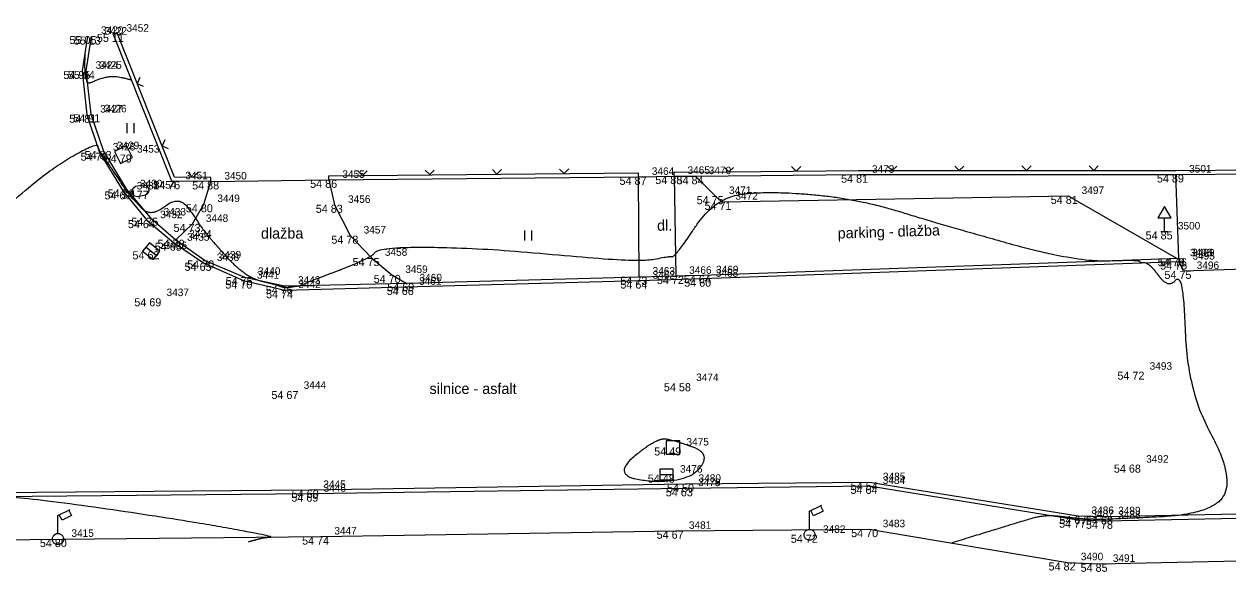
# Model space of a CAD drawing. Extents: x -704017 to -701500, y -1008977 to -1008450.
# Drawn here: x -702138.58 to -702093.8, y -1008823.55 to -1008803.17 of the extents above; entities that cross this region are included whole.
import ezdxf

# ---------------------------------------------------------------- set-up
doc = ezdxf.new("R2010")
doc.units = 0
for name, color, linetype in [('Z_body', 7, 'Continuous'), ('Z_body_cisla', 7, 'Continuous'), ('Z_body_vysky', 7, 'Continuous'), ('Z_chodnik', 7, 'Continuous'), ('Z_dopravni_znaceni', 7, 'Continuous'), ('Z_komunikace', 7, 'Continuous'), ('Z_obruby', 7, 'Continuous'), ('Z_oploceni', 7, 'Continuous'), ('Z_popis', 7, 'Continuous'), ('Z_rozhrani_ploch', 7, 'Continuous'), ('Z_site_znaky_kanalizace', 7, 'Continuous'), ('Z_site_znaky_nerozlisene', 7, 'Continuous'), ('Z_site_znaky_plynovod', 7, 'Continuous'), ('Z_site_znaky_VO', 7, 'Continuous'), ('Z_vrstevnice_hlavni', 7, 'Continuous'), ('Z_vrstevnice_vedlejsi', 7, 'Continuous'), ('Z_vstupy', 7, 'Continuous')]:
    doc.layers.add(name, color=color, linetype=linetype)

# ---------------------------------------------------------------- blocks, each defined once
blk = doc.blocks.new('POINT_DISPLAY')
blk.add_line((0, 0), (0, 0))
blk = doc.blocks.new('Z212')
for p, q in [((-0.17, 0.17), (0, 0)), ((0, 0), (0.17, 0.17))]:
    blk.add_line(p, q)
blk = doc.blocks.new('Z306')
for p, q in [((-0.13, 0.17), (-0.13, -0.2)), ((0.13, 0.17), (0.13, -0.2))]:
    blk.add_line(p, q)
blk = doc.blocks.new('Z13')
for p, q in [((0, 0.88), (0.45, 1.1)), ((0.15, 0.7), (0.05, 0.9)), ((0.4, 1.07), (0.5, 0.88)), ((0, 0.2), (0, 0.88)), ((0.5, 0.88), (0.15, 0.7)), ((-0.2, 0.05), (-0.15, 0.15)), ((-0.2, -0.05), (-0.2, 0.05)), ((-0.15, 0.15), (-0.05, 0.2)), ((-0.05, 0.2), (0.05, 0.2)), ((0.05, 0.2), (0.15, 0.15)), ((0.15, 0.15), (0.2, 0.05)), ((0.2, 0.05), (0.2, -0.05)), ((-0.15, -0.15), (-0.2, -0.05)), ((-0.05, -0.2), (-0.15, -0.15)), ((0.05, -0.2), (-0.05, -0.2)), ((0.15, -0.15), (0.05, -0.2)), ((0.2, -0.05), (0.15, -0.15))]:
    blk.add_line(p, q)
blk = doc.blocks.new('Z527')
for p, q in [((0, 0.93), (-0.25, 0.5)), ((0.25, 0.5), (0, 0.93)), ((-0.25, 0.5), (0.25, 0.5)), ((0, 0), (0, 0.5)), ((-0.13, 0), (0.13, 0))]:
    blk.add_line(p, q)
blk = doc.blocks.new('Z38')
for p, q in [((0.25, 0.2), (-0.25, 0.2)), ((-0.25, 0.2), (-0.25, -0.2)), ((-0.25, 0), (0.25, 0)), ((0.25, -0.2), (0.25, 0.2)), ((-0.25, -0.2), (0.25, -0.2))]:
    blk.add_line(p, q)
blk = doc.blocks.new('Z608')
for p, q in [((0.25, 0.25), (-0.25, 0.25)), ((-0.25, 0.25), (-0.25, -0.25)), ((0.25, -0.25), (0.25, 0.25)), ((-0.25, -0.25), (0.25, -0.25))]:
    blk.add_line(p, q)
blk = doc.blocks.new('Z14')
for p, q in [((-0.3, 0.05), (-0.25, 0.15)), ((-0.3, -0.05), (-0.3, 0.05)), ((-0.25, 0.15), (-0.15, 0.2)), ((-0.15, 0.2), (0.15, 0.2)), ((0.15, 0.2), (0.25, 0.15)), ((0.25, 0.15), (0.3, 0.05)), ((0.3, 0.05), (0.3, -0.05)), ((-0.25, -0.15), (-0.3, -0.05)), ((-0.15, -0.2), (-0.25, -0.15)), ((0.15, -0.2), (-0.15, -0.2)), ((0.25, -0.15), (0.15, -0.2)), ((0.3, -0.05), (0.25, -0.15))]:
    blk.add_line(p, q)

msp = doc.modelspace()

# ---------------------------------------------------------------- linework, layer by layer
at = {"layer": 'Z_chodnik'}
for p, q in [((-702127.24, -1008808.96), (-702127.03, -1008809.89)), ((-702113.61, -1008808.83), (-702112.86, -1008809.57)), ((-702131.89, -1008809.87), (-702131.63, -1008809.02)), ((-702112.86, -1008809.57), (-702112.62, -1008809.78)), ((-702112.62, -1008809.78), (-702099.74, -1008809.56)), ((-702099.74, -1008809.56), (-702095.71, -1008811.88)), ((-702132.32, -1008810.6), (-702131.89, -1008809.87)), ((-702127.03, -1008809.89), (-702126.45, -1008811.04)), ((-702132.94, -1008811.19), (-702132.32, -1008810.6)), ((-702126.45, -1008811.04), (-702125.66, -1008811.87)), ((-702125.66, -1008811.87), (-702124.9, -1008812.5)), ((-702124.9, -1008812.5), (-702124.37, -1008812.81)), ((-702142.42, -1008822.39), (-702127.54, -1008822.24)), ((-702127.54, -1008822.24), (-702114.35, -1008822.02)), ((-702114.35, -1008822.02), (-702107.14, -1008821.96)), ((-702107.14, -1008821.96), (-702099.77, -1008823.2)), ((-702099.77, -1008823.2), (-702098.58, -1008823.25)), ((-702098.58, -1008823.25), (-702083.53, -1008822.94))]:
    msp.add_line(p, q, dxfattribs=at)
at = {"layer": 'Z_komunikace'}
for p, q in [((-702136.22, -1008803.61), (-702136.42, -1008804.91)), ((-702136.42, -1008804.91), (-702136.25, -1008806.54)), ((-702136.25, -1008806.54), (-702135.78, -1008807.95)), ((-702135.78, -1008807.95), (-702134.89, -1008809.39)), ((-702134.89, -1008809.39), (-702134.02, -1008810.46)), ((-702134.02, -1008810.46), (-702133.02, -1008811.3)), ((-702133.02, -1008811.3), (-702131.91, -1008812.05)), ((-702131.91, -1008812.05), (-702130.42, -1008812.71)), ((-702113.35, -1008812.64), (-702095.62, -1008812)), ((-702095.62, -1008812), (-702095.46, -1008812.35)), ((-702095.46, -1008812.35), (-702080.32, -1008811.84)), ((-702130.42, -1008812.71), (-702128.88, -1008813.07)), ((-702128.88, -1008813.07), (-702124.39, -1008812.95)), ((-702124.39, -1008812.95), (-702115.7, -1008812.71)), ((-702115.7, -1008812.71), (-702113.35, -1008812.64)), ((-702142.51, -1008820.63), (-702127.95, -1008820.5)), ((-702127.95, -1008820.5), (-702113.99, -1008820.28)), ((-702113.99, -1008820.28), (-702107.13, -1008820.21)), ((-702107.13, -1008820.21), (-702099.37, -1008821.47)), ((-702099.37, -1008821.47), (-702098.38, -1008821.49)), ((-702098.38, -1008821.49), (-702083.34, -1008821.2))]:
    msp.add_line(p, q, dxfattribs=at)
at = {"layer": 'Z_obruby'}
for p, q in [((-702136.08, -1008803.63), (-702136.28, -1008804.91)), ((-702136.28, -1008804.91), (-702136.1, -1008806.52)), ((-702136.1, -1008806.52), (-702135.63, -1008807.89)), ((-702135.63, -1008807.89), (-702134.77, -1008809.32)), ((-702134.77, -1008809.32), (-702133.89, -1008810.37)), ((-702133.89, -1008810.37), (-702132.94, -1008811.19)), ((-702132.94, -1008811.19), (-702131.84, -1008811.96)), ((-702131.84, -1008811.96), (-702130.38, -1008812.58)), ((-702113.34, -1008812.51), (-702095.63, -1008811.88)), ((-702095.63, -1008811.88), (-702095.62, -1008812)), ((-702115.7, -1008812.57), (-702114.34, -1008812.54)), ((-702114.34, -1008812.54), (-702113.34, -1008812.51)), ((-702113.34, -1008812.51), (-702113.34, -1008812.51)), ((-702130.38, -1008812.58), (-702128.89, -1008812.91)), ((-702128.89, -1008812.91), (-702124.37, -1008812.81)), ((-702124.37, -1008812.81), (-702115.7, -1008812.57)), ((-702127.94, -1008820.64), (-702114.01, -1008820.44)), ((-702114.01, -1008820.44), (-702107.14, -1008820.35)), ((-702107.14, -1008820.35), (-702099.38, -1008821.61)), ((-702142.51, -1008820.77), (-702127.94, -1008820.64)), ((-702098.38, -1008821.65), (-702083.33, -1008821.34)), ((-702099.38, -1008821.61), (-702098.38, -1008821.65))]:
    msp.add_line(p, q, dxfattribs=at)
at = {"layer": 'Z_oploceni'}
for p, q in [((-702133.08, -1008809.01), (-702135.27, -1008803.53)), ((-702132.98, -1008808.86), (-702135.13, -1008803.47)), ((-702131.63, -1008808.87), (-702132.98, -1008808.86)), ((-702131.63, -1008809.02), (-702131.63, -1008808.87)), ((-702127.24, -1008808.81), (-702115.73, -1008808.7)), ((-702127.24, -1008808.96), (-702127.24, -1008808.81)), ((-702127.24, -1008808.96), (-702115.73, -1008808.85)), ((-702115.73, -1008808.85), (-702115.73, -1008808.7)), ((-702114.4, -1008808.67), (-702113.61, -1008808.68)), ((-702114.4, -1008808.82), (-702114.4, -1008808.67)), ((-702114.4, -1008808.82), (-702113.61, -1008808.83)), ((-702113.61, -1008808.68), (-702107.54, -1008808.62)), ((-702113.61, -1008808.83), (-702107.54, -1008808.77)), ((-702107.54, -1008808.62), (-702095.74, -1008808.61)), ((-702107.54, -1008808.77), (-702095.74, -1008808.76)), ((-702095.74, -1008808.61), (-702080.8, -1008808.52)), ((-702095.74, -1008808.76), (-702080.8, -1008808.67)), ((-702131.63, -1008809.02), (-702133.08, -1008809.01))]:
    msp.add_line(p, q, dxfattribs=at)
at = {"layer": 'Z_rozhrani_ploch'}
for p, q in [((-702115.7, -1008812.57), (-702115.73, -1008808.85)), ((-702114.4, -1008808.82), (-702114.34, -1008812.54)), ((-702095.63, -1008811.88), (-702095.74, -1008808.76))]:
    msp.add_line(p, q, dxfattribs=at)
at = {"layer": 'Z_vrstevnice_hlavni'}
msp.add_open_spline([(-702136.32, -1008804.26), (-702136.342, -1008804.91), (-702136.275, -1008805.193), (-702136.225, -1008805.405), (-702135.727, -1008805.175), (-702135.136, -1008805.073), (-702134.582, -1008805.252)], degree=2, dxfattribs=at)
at = {"layer": 'Z_vrstevnice_vedlejsi'}
for points in [[(-702130.228, -1008822.428), (-702129.666, -1008822.261), (-702129.17, -1008822.255), (-702133.056, -1008821.562), (-702138.867, -1008820.738), (-702140.797, -1008820.738), (-702142.51, -1008820.739), (-702149.703, -1008822.024), (-702153.14, -1008822.492), (-702153.787, -1008820.777), (-702153.46, -1008819.013), (-702149.83, -1008811.67), (-702142.016, -1008815.496), (-702143.467, -1008811.9), (-702142.396, -1008811.788), (-702141.195, -1008811.75), (-702138.553, -1008809.333), (-702137.16, -1008808.285), (-702135.898, -1008807.598), (-702135.816, -1008807.791), (-702135.75, -1008807.938), (-702135.26, -1008808.64), (-702134.81, -1008809.343), (-702134.57, -1008809.624), (-702133.89, -1008810.37), (-702132.827, -1008809.54), (-702132.197, -1008810.391), (-702131.865, -1008810.915), (-702130.38, -1008812.58), (-702129.145, -1008812.877), (-702128.885, -1008812.99), (-702128.44, -1008812.914), (-702128.244, -1008812.896), (-702128.225, -1008812.842), (-702125.66, -1008811.87), (-702125.383, -1008811.451), (-702121.49, -1008811.49), (-702115.704, -1008812.039), (-702114.618, -1008811.802), (-702114.351, -1008811.843), (-702112.86, -1008809.57), (-702110.588, -1008809.376), (-702107.468, -1008809.692), (-702104.54, -1008810.601), (-702099.488, -1008812.015), (-702097.106, -1008811.932), (-702097.097, -1008812.043), (-702096.728, -1008812.04), (-702096.018, -1008813.025), (-702095.46, -1008812.35), (-702095.319, -1008816.795), (-702093.571, -1008820.002), (-702094.331, -1008821.412), (-702098.38, -1008821.602), (-702098.65, -1008821.601), (-702099.378, -1008821.582), (-702100.574, -1008821.416), (-702101.597, -1008821.71), (-702104.069, -1008822.477)], [(-702115.759, -1008819.154), (-702115.025, -1008818.569), (-702114.4, -1008818.654), (-702112.978, -1008819.178), (-702113.99, -1008820.28), (-702116.892, -1008820.025), (-702115.759, -1008819.154)]]:
    msp.add_open_spline(points, degree=2, dxfattribs=at)
at = {"layer": 'Z_vstupy'}
for p, q in [((-702131.63, -1008809.02), (-702127.24, -1008808.96)), ((-702115.73, -1008808.85), (-702114.4, -1008808.82))]:
    msp.add_line(p, q, dxfattribs=at)

# ---------------------------------------------------------------- block references
at = {"layer": 'Z_body'}
for p in [(-702135.27, -1008803.53), (-702136.22, -1008803.61), (-702136.08, -1008803.63), (-702136.42, -1008804.91), (-702136.28, -1008804.91), (-702136.25, -1008806.54), (-702136.1, -1008806.52), (-702135.78, -1008807.95), (-702135.63, -1008807.89), (-702134.88, -1008808.02), (-702127.24, -1008808.96), (-702115.73, -1008808.85), (-702114.4, -1008808.82), (-702113.61, -1008808.83), (-702107.54, -1008808.77), (-702095.74, -1008808.76), (-702134.89, -1008809.39), (-702134.77, -1008809.32), (-702134.25, -1008809.37), (-702133.08, -1008809.01), (-702131.63, -1008809.02), (-702112.86, -1008809.57), (-702112.62, -1008809.78), (-702099.74, -1008809.56), (-702131.89, -1008809.87), (-702127.03, -1008809.89), (-702134.02, -1008810.46), (-702133.89, -1008810.37), (-702132.32, -1008810.6), (-702132.94, -1008811.19), (-702126.45, -1008811.04), (-702096.16, -1008810.88), (-702133.85, -1008811.62), (-702133.02, -1008811.3), (-702131.91, -1008812.05), (-702131.84, -1008811.96), (-702125.66, -1008811.87), (-702095.71, -1008811.88), (-702095.63, -1008811.88), (-702095.62, -1008812), (-702124.9, -1008812.5), (-702114.34, -1008812.54), (-702113.34, -1008812.51), (-702095.46, -1008812.35), (-702130.42, -1008812.71), (-702130.38, -1008812.58), (-702128.89, -1008812.91), (-702124.39, -1008812.95), (-702124.37, -1008812.81), (-702115.7, -1008812.57), (-702115.7, -1008812.71), (-702113.35, -1008812.64), (-702133.78, -1008813.37), (-702128.88, -1008813.07), (-702097.21, -1008816.1), (-702114.08, -1008816.53), (-702128.68, -1008816.82), (-702114.44, -1008818.92), (-702097.34, -1008819.56), (-702114.68, -1008819.93), (-702127.95, -1008820.5), (-702114.01, -1008820.44), (-702114.01, -1008820.44), (-702113.99, -1008820.28), (-702107.14, -1008820.35), (-702107.13, -1008820.21), (-702127.94, -1008820.64), (-702099.37, -1008821.47), (-702098.38, -1008821.49), (-702099.38, -1008821.61), (-702098.38, -1008821.65), (-702137.32, -1008822.33), (-702127.54, -1008822.24), (-702114.35, -1008822.02), (-702109.36, -1008822.17), (-702107.14, -1008821.96), (-702099.77, -1008823.2), (-702098.58, -1008823.25)]:
    msp.add_blockref('POINT_DISPLAY', p, dxfattribs=at)
at = {"layer": 'Z_dopravni_znaceni'}
msp.add_blockref('Z527', (-702096.16, -1008810.88), dxfattribs=at)
at = {"layer": 'Z_oploceni'}
for p, rotation in [((-702134.37, -1008805.38), -68.19999999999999), ((-702133.44, -1008807.7), -68.19999999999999), ((-702112.36, -1008808.67), 0.6), ((-702109.86, -1008808.64), 0.6), ((-702132.3, -1008808.87), -0.39999999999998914), ((-702125.99, -1008808.8), 0.5), ((-702123.49, -1008808.77), 0.5), ((-702120.99, -1008808.75), 0.5), ((-702118.49, -1008808.73), 0.5)]:
    msp.add_blockref('Z212', p, dxfattribs=dict(at, rotation=rotation))
for p in [(-702106.29, -1008808.62), (-702103.79, -1008808.62), (-702101.29, -1008808.61), (-702098.79, -1008808.61)]:
    msp.add_blockref('Z212', p, dxfattribs=at)
at = {"layer": 'Z_popis'}
for p in [(-702134.63, -1008807.02), (-702119.84, -1008811.02)]:
    msp.add_blockref('Z306', p, dxfattribs=at)
at = {"layer": 'Z_site_znaky_kanalizace', "rotation": -38.699999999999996}
msp.add_blockref('Z38', (-702133.85, -1008811.62), dxfattribs=at)
at = {"layer": 'Z_site_znaky_kanalizace'}
msp.add_blockref('Z38', (-702114.68, -1008819.93), dxfattribs=at)
at = {"layer": 'Z_site_znaky_nerozlisene', "rotation": 26.999999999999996}
msp.add_blockref('Z608', (-702134.88, -1008808.02), dxfattribs=at)
at = {"layer": 'Z_site_znaky_nerozlisene'}
msp.add_blockref('Z608', (-702114.44, -1008818.92), dxfattribs=at)
at = {"layer": 'Z_site_znaky_plynovod', "rotation": 10.799999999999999}
msp.add_blockref('Z14', (-702134.25, -1008809.37), dxfattribs=at)
at = {"layer": 'Z_site_znaky_VO'}
for p in [(-702137.32, -1008822.33), (-702109.36, -1008822.17)]:
    msp.add_blockref('Z13', p, dxfattribs=at)

# ---------------------------------------------------------------- texts
at = {"layer": 'Z_body_cisla'}
for s, p in [('3420', (-702135.72, -1008803.53)), ('3422', (-702135.58, -1008803.56)), ('3452', (-702134.77, -1008803.45)), ('3424', (-702135.92, -1008804.83)), ('3425', (-702135.78, -1008804.83)), ('3427', (-702135.75, -1008806.46)), ('3426', (-702135.6, -1008806.45)), ('3428', (-702135.28, -1008807.87)), ('3429', (-702135.13, -1008807.82)), ('3453', (-702134.38, -1008807.95)), ('3464', (-702115.23, -1008808.78)), ('3465', (-702113.9, -1008808.74)), ('3470', (-702113.11, -1008808.75)), ('3473', (-702107.04, -1008808.7)), ('3501', (-702095.24, -1008808.69)), ('3430', (-702134.27, -1008809.24)), ('3451', (-702132.58, -1008808.94)), ('3450', (-702131.13, -1008808.95)), ('3455', (-702126.74, -1008808.89)), ('3431', (-702134.39, -1008809.32)), ('3454', (-702133.75, -1008809.29)), ('3471', (-702112.36, -1008809.49)), ('3497', (-702099.24, -1008809.49)), ('3449', (-702131.39, -1008809.79)), ('3456', (-702126.53, -1008809.82)), ('3472', (-702112.12, -1008809.7)), ('3432', (-702133.52, -1008810.39)), ('3433', (-702133.39, -1008810.29)), ('3448', (-702131.82, -1008810.53)), ('3457', (-702125.95, -1008810.96)), ('3500', (-702095.66, -1008810.81)), ('3435', (-702132.52, -1008811.23)), ('3434', (-702132.44, -1008811.11)), ('3436', (-702133.35, -1008811.54)), ('3439', (-702131.34, -1008811.89)), ('3458', (-702125.16, -1008811.79)), ('3498', (-702095.21, -1008811.81)), ('3499', (-702095.13, -1008811.81)), ('3495', (-702095.12, -1008811.93)), ('3438', (-702131.41, -1008811.98)), ('3496', (-702094.96, -1008812.28)), ('3441', (-702129.92, -1008812.64)), ('3440', (-702129.88, -1008812.5)), ('3459', (-702124.4, -1008812.43)), ('3460', (-702123.87, -1008812.74)), ('3463', (-702115.2, -1008812.49)), ('3462', (-702115.2, -1008812.64)), ('3466', (-702113.84, -1008812.46)), ('3468', (-702112.85, -1008812.57)), ('3469', (-702112.84, -1008812.44)), ('3443', (-702128.39, -1008812.83)), ('3442', (-702128.38, -1008812.99)), ('3461', (-702123.89, -1008812.87)), ('3437', (-702133.28, -1008813.29)), ('3493', (-702096.71, -1008816.03)), ('3444', (-702128.18, -1008816.74)), ('3474', (-702113.58, -1008816.45)), ('3475', (-702113.94, -1008818.85)), ('3492', (-702096.84, -1008819.49)), ('3476', (-702114.18, -1008819.86)), ('3445', (-702127.45, -1008820.43)), ('3478', (-702113.51, -1008820.36)), ('3479', (-702113.51, -1008820.36)), ('3480', (-702113.49, -1008820.2)), ('3484', (-702106.64, -1008820.28)), ('3485', (-702106.63, -1008820.14)), ('3446', (-702127.44, -1008820.57)), ('3487', (-702098.88, -1008821.53)), ('3486', (-702098.87, -1008821.4)), ('3489', (-702097.88, -1008821.41)), ('3488', (-702097.88, -1008821.57)), ('3447', (-702127.04, -1008822.16)), ('3481', (-702113.85, -1008821.95)), ('3482', (-702108.86, -1008822.1)), ('3483', (-702106.64, -1008821.89)), ('3415', (-702136.82, -1008822.25)), ('3490', (-702099.27, -1008823.12)), ('3491', (-702098.08, -1008823.18))]:
    msp.add_text(s, height=0.28, dxfattribs=at).set_placement(p)
at = {"layer": 'Z_body_vysky'}
for s, p in [('55 11', (-702135.87, -1008803.83)), ('55 05', (-702136.895, -1008803.91)), ('55 13', (-702136.73, -1008803.93)), ('54 95', (-702137.12, -1008805.21)), ('55 04', (-702136.955, -1008805.21)), ('54 81', (-702136.9, -1008806.84)), ('54 91', (-702136.75, -1008806.82)), ('54 73', (-702136.48, -1008808.25)), ('54 83', (-702136.33, -1008808.19)), ('54 79', (-702135.58, -1008808.32)), ('54 86', (-702127.94, -1008809.26)), ('54 87', (-702116.43, -1008809.15)), ('54 88', (-702115.1, -1008809.12)), ('54 84', (-702114.31, -1008809.13)), ('54 81', (-702108.19, -1008809.07)), ('54 89', (-702096.44, -1008809.06)), ('54 67', (-702135.59, -1008809.69)), ('54 79', (-702135.47, -1008809.62)), ('54 77', (-702134.95, -1008809.67)), ('54 76', (-702133.78, -1008809.31)), ('54 88', (-702132.33, -1008809.32)), ('54 75', (-702113.56, -1008809.87)), ('54 71', (-702113.27, -1008810.08)), ('54 81', (-702100.39, -1008809.86)), ('54 80', (-702132.565, -1008810.17)), ('54 83', (-702127.73, -1008810.19)), ('54 64', (-702134.72, -1008810.76)), ('54 75', (-702134.59, -1008810.67)), ('54 73', (-702133.02, -1008810.9)), ('54 70', (-702133.615, -1008811.49)), ('54 78', (-702127.15, -1008811.34)), ('54 85', (-702096.86, -1008811.18)), ('54 62', (-702134.55, -1008811.92)), ('54 65', (-702133.72, -1008811.6)), ('54 65', (-702132.61, -1008812.35)), ('54 70', (-702132.515, -1008812.26)), ('54 75', (-702126.36, -1008812.17)), ('54 78', (-702096.41, -1008812.18)), ('54 76', (-702096.33, -1008812.18)), ('54 76', (-702096.32, -1008812.3)), ('54 70', (-702125.575, -1008812.8)), ('54 72', (-702115.04, -1008812.84)), ('54 64', (-702114.04, -1008812.81)), ('54 75', (-702096.16, -1008812.65)), ('54 70', (-702131.095, -1008813.01)), ('54 75', (-702131.08, -1008812.88)), ('54 76', (-702129.59, -1008813.21)), ('54 66', (-702125.09, -1008813.25)), ('54 69', (-702125.07, -1008813.11)), ('54 73', (-702116.4, -1008812.87)), ('54 64', (-702116.4, -1008813.01)), ('54 60', (-702114.025, -1008812.94)), ('54 69', (-702134.48, -1008813.67)), ('54 74', (-702129.58, -1008813.37)), ('54 72', (-702097.91, -1008816.4)), ('54 58', (-702114.78, -1008816.83)), ('54 67', (-702129.38, -1008817.12)), ('54 49', (-702115.14, -1008819.22)), ('54 68', (-702098.04, -1008819.86)), ('54 48', (-702115.38, -1008820.23)), ('54 60', (-702128.625, -1008820.8)), ('54 63', (-702114.71, -1008820.74)), ('54 63', (-702114.71, -1008820.74)), ('54 50', (-702114.665, -1008820.58)), ('54 64', (-702107.84, -1008820.65)), ('54 54', (-702107.83, -1008820.51)), ('54 69', (-702128.64, -1008820.94)), ('54 67', (-702100.07, -1008821.77)), ('54 68', (-702099.08, -1008821.79)), ('54 77', (-702100.08, -1008821.91)), ('54 78', (-702099.08, -1008821.95)), ('54 80', (-702137.995, -1008822.63)), ('54 74', (-702128.24, -1008822.54)), ('54 67', (-702115.05, -1008822.32)), ('54 72', (-702110.06, -1008822.47)), ('54 70', (-702107.815, -1008822.26)), ('54 82', (-702100.47, -1008823.5)), ('54 85', (-702099.28, -1008823.55))]:
    msp.add_text(s, height=0.3, dxfattribs=at).set_placement(p)
at = {"layer": 'Z_popis'}
for s, p in [('dlažba', (-702129.77, -1008811.15)), ('silnice - asfalt', (-702123.5, -1008816.93))]:
    msp.add_text(s, height=0.4, dxfattribs=at).set_placement(p)
for s, rotation, p in [('dl.', 0.9, (-702115.03, -1008810.86)), ('parking - dlažba', 1.8, (-702108.31, -1008811.15))]:
    msp.add_text(s, height=0.4, rotation=rotation, dxfattribs=at).set_placement(p)

doc.saveas('drawing.dxf')
